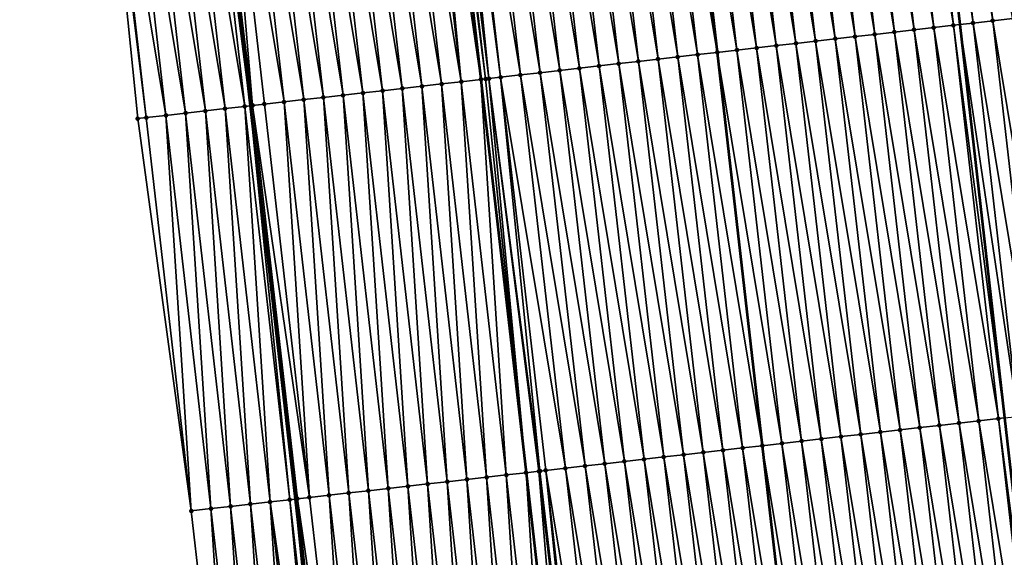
# Model space of a CAD drawing. Header units: feet. Extents: x 2010743 to 2022806, y 818705 to 837694.
# Tile 488 of 531: x 2011267 to 2011316, y 835982 to 836010. Entities that reach past the tile are written whole.
import ezdxf

# ---------------------------------------------------------------- set-up
doc = ezdxf.new("R2010")
doc.units = ezdxf.units.FT
doc.header["$MEASUREMENT"] = 0
for name, color, linetype, lineweight in [('EP_Travel Lane', 172, 'Continuous', 53), ('Road Shots', 141, 'Continuous', 100), ('STRIPING', 60, 'Continuous', 53)]:
    doc.layers.add(name, color=color, linetype=linetype, lineweight=lineweight)
doc.layers.add('I-77-MM17-21_NB-Surface-Border', color=7, linetype='Continuous')
doc.layers.add('I-77-MM17-21_NB-Surface-TIN', color=7, linetype='Continuous')

msp = doc.modelspace()

# ---------------------------------------------------------------- linework, layer by layer
at = {"layer": 'EP_Travel Lane'}
for points in [[(2011306.962, 836069.025, 331.002), (2011309.348, 836049.172, 330.619), (2011311.734, 836029.319, 330.235), (2011314.01, 836009.323, 329.864), (2011316.264, 835989.454, 329.5), (2011318.519, 835969.585, 329.146), (2011320.774, 835949.715, 328.808), (2011323.002, 835929.8, 328.43), (2011325.223, 835909.927, 328.072), (2011327.444, 835890.055, 327.676), (2011329.665, 835870.182, 327.318), (2011331.844, 835850.227, 326.968), (2011334.01, 835830.348, 326.593), (2011336.177, 835810.47, 326.216), (2011338.344, 835790.59, 325.871)], [(2011271.143, 836064.716, 331.235), (2011273.53, 836044.862, 330.9), (2011275.916, 836025.008, 330.527), (2011278.184, 836005.22, 330.149), (2011280.456, 835985.353, 329.75), (2011282.727, 835965.486, 329.396), (2011284.998, 835945.618, 329.041), (2011287.232, 835925.772, 328.749), (2011289.466, 835905.901, 328.373), (2011291.701, 835886.03, 327.986), (2011293.935, 835866.158, 327.61), (2011296.1, 835846.327, 327.237), (2011298.267, 835826.448, 326.872), (2011300.433, 835806.569, 326.501), (2011302.6, 835786.69, 326.146)]]:
    msp.add_polyline3d(points, dxfattribs=at)
at = {"layer": 'I-77-MM17-21_NB-Surface-Border', "color": 3, "linetype": 'Continuous', "lineweight": -3}
msp.add_polyline3d([(2011296.3, 835806.12, 326.38), (2011294.402, 835826.029, 326.75), (2011291.186, 835845.794, 327.084), (2011288.951, 835865.601, 327.467), (2011285.796, 835885.369, 327.797), (2011284.23, 835905.315, 328.213), (2011281.996, 835925.186, 328.581), (2011279.763, 835945.023, 328.88), (2011277.491, 835964.89, 329.218), (2011275.218, 835984.757, 329.58), (2011272.52, 836004.576, 329.958), (2011270.52, 836024.363, 330.349), (2011268.788, 836044.294, 330.747), (2011266.558, 836064.167, 331.086)], dxfattribs=at)
at = {"layer": 'I-77-MM17-21_NB-Surface-TIN', "color": 128, "linetype": 'Continuous', "lineweight": -3}
for points in [[(2011315.667, 836009.513, 329.854), (2011313.373, 836029.516, 330.226), (2011312.38, 836029.396, 330.23)], [(2011315.667, 836009.513, 329.854), (2011316.66, 836009.627, 329.849), (2011313.373, 836029.516, 330.226)], [(2011311.693, 836009.057, 329.913), (2011309.402, 836029.037, 330.274), (2011308.409, 836028.918, 330.292)], [(2011312.686, 836009.171, 329.893), (2011310.394, 836029.157, 330.257), (2011309.402, 836029.037, 330.274)], [(2011311.693, 836009.057, 329.913), (2011312.686, 836009.171, 329.893), (2011309.402, 836029.037, 330.274)], [(2011313.68, 836009.285, 329.868), (2011311.387, 836029.277, 330.238), (2011310.394, 836029.157, 330.257)], [(2011312.686, 836009.171, 329.893), (2011313.68, 836009.285, 329.868), (2011310.394, 836029.157, 330.257)], [(2011311.387, 836029.277, 330.238), (2011314.01, 836009.323, 329.864), (2011311.734, 836029.319, 330.235)], [(2011313.68, 836009.285, 329.868), (2011314.01, 836009.323, 329.864), (2011311.387, 836029.277, 330.238)], [(2011314.673, 836009.399, 329.856), (2011312.38, 836029.396, 330.23), (2011311.734, 836029.319, 330.235)], [(2011314.673, 836009.399, 329.856), (2011311.734, 836029.319, 330.235), (2011314.01, 836009.323, 329.864)], [(2011314.673, 836009.399, 329.856), (2011315.667, 836009.513, 329.854), (2011312.38, 836029.396, 330.23)], [(2011307.719, 836008.602, 329.97), (2011305.43, 836028.559, 330.343), (2011304.438, 836028.439, 330.358)], [(2011308.713, 836008.716, 329.955), (2011306.423, 836028.679, 330.326), (2011305.43, 836028.559, 330.343)], [(2011307.719, 836008.602, 329.97), (2011308.713, 836008.716, 329.955), (2011305.43, 836028.559, 330.343)], [(2011309.706, 836008.829, 329.94), (2011307.416, 836028.798, 330.309), (2011306.423, 836028.679, 330.326)], [(2011308.713, 836008.716, 329.955), (2011309.706, 836008.829, 329.94), (2011306.423, 836028.679, 330.326)], [(2011310.699, 836008.943, 329.927), (2011308.409, 836028.918, 330.292), (2011307.416, 836028.798, 330.309)], [(2011309.706, 836008.829, 329.94), (2011310.699, 836008.943, 329.927), (2011307.416, 836028.798, 330.309)], [(2011310.699, 836008.943, 329.927), (2011311.693, 836009.057, 329.913), (2011308.409, 836028.918, 330.292)], [(2011303.745, 836008.146, 330.031), (2011301.459, 836028.08, 330.415), (2011300.466, 836027.96, 330.443)], [(2011304.739, 836008.26, 330.012), (2011302.452, 836028.2, 330.391), (2011301.459, 836028.08, 330.415)], [(2011303.745, 836008.146, 330.031), (2011304.739, 836008.26, 330.012), (2011301.459, 836028.08, 330.415)], [(2011305.732, 836008.374, 329.997), (2011303.445, 836028.32, 330.374), (2011302.452, 836028.2, 330.391)], [(2011304.739, 836008.26, 330.012), (2011305.732, 836008.374, 329.997), (2011302.452, 836028.2, 330.391)], [(2011306.726, 836008.488, 329.981), (2011304.438, 836028.439, 330.358), (2011303.445, 836028.32, 330.374)], [(2011305.732, 836008.374, 329.997), (2011306.726, 836008.488, 329.981), (2011303.445, 836028.32, 330.374)], [(2011306.726, 836008.488, 329.981), (2011307.719, 836008.602, 329.97), (2011304.438, 836028.439, 330.358)], [(2011299.771, 836007.69, 330.114), (2011297.488, 836027.601, 330.504), (2011296.495, 836027.482, 330.518)], [(2011300.765, 836007.804, 330.101), (2011298.481, 836027.721, 330.487), (2011297.488, 836027.601, 330.504)], [(2011299.771, 836007.69, 330.114), (2011300.765, 836007.804, 330.101), (2011297.488, 836027.601, 330.504)], [(2011301.758, 836007.918, 330.083), (2011299.474, 836027.841, 330.467), (2011298.481, 836027.721, 330.487)], [(2011300.765, 836007.804, 330.101), (2011301.758, 836007.918, 330.083), (2011298.481, 836027.721, 330.487)], [(2011299.474, 836027.841, 330.467), (2011301.76, 836007.918, 330.083), (2011299.475, 836027.841, 330.466)], [(2011301.758, 836007.918, 330.083), (2011301.76, 836007.918, 330.083), (2011299.474, 836027.841, 330.467)], [(2011302.752, 836008.032, 330.061), (2011300.466, 836027.96, 330.443), (2011299.475, 836027.841, 330.466)], [(2011302.752, 836008.032, 330.061), (2011299.475, 836027.841, 330.466), (2011301.76, 836007.918, 330.083)], [(2011302.752, 836008.032, 330.061), (2011303.745, 836008.146, 330.031), (2011300.466, 836027.96, 330.443)], [(2011294.804, 836007.12, 330.207), (2011292.524, 836027.003, 330.594), (2011291.531, 836026.883, 330.613)], [(2011295.797, 836007.234, 330.188), (2011293.517, 836027.123, 330.575), (2011292.524, 836027.003, 330.594)], [(2011294.804, 836007.12, 330.207), (2011295.797, 836007.234, 330.188), (2011292.524, 836027.003, 330.594)], [(2011296.791, 836007.348, 330.169), (2011294.509, 836027.242, 330.555), (2011293.517, 836027.123, 330.575)], [(2011295.797, 836007.234, 330.188), (2011296.791, 836007.348, 330.169), (2011293.517, 836027.123, 330.575)], [(2011297.784, 836007.462, 330.15), (2011295.502, 836027.362, 330.535), (2011294.509, 836027.242, 330.555)], [(2011296.791, 836007.348, 330.169), (2011297.784, 836007.462, 330.15), (2011294.509, 836027.242, 330.555)], [(2011298.778, 836007.576, 330.131), (2011296.495, 836027.482, 330.518), (2011295.502, 836027.362, 330.535)], [(2011297.784, 836007.462, 330.15), (2011298.778, 836007.576, 330.131), (2011295.502, 836027.362, 330.535)], [(2011298.778, 836007.576, 330.131), (2011299.771, 836007.69, 330.114), (2011296.495, 836027.482, 330.518)], [(2011290.83, 836006.664, 330.278), (2011288.553, 836026.524, 330.668), (2011288.224, 836026.485, 330.67)], [(2011291.823, 836006.778, 330.264), (2011289.545, 836026.644, 330.654), (2011288.553, 836026.524, 330.668)], [(2011290.83, 836006.664, 330.278), (2011291.823, 836006.778, 330.264), (2011288.553, 836026.524, 330.668)], [(2011292.817, 836006.892, 330.243), (2011290.538, 836026.764, 330.633), (2011289.545, 836026.644, 330.654)], [(2011291.823, 836006.778, 330.264), (2011292.817, 836006.892, 330.243), (2011289.545, 836026.644, 330.654)], [(2011293.81, 836007.006, 330.224), (2011291.531, 836026.883, 330.613), (2011290.538, 836026.764, 330.633)], [(2011292.817, 836006.892, 330.243), (2011293.81, 836007.006, 330.224), (2011290.538, 836026.764, 330.633)], [(2011293.81, 836007.006, 330.224), (2011294.804, 836007.12, 330.207), (2011291.531, 836026.883, 330.613)], [(2011286.856, 836006.21, 330.24), (2011284.581, 836026.048, 330.63), (2011283.588, 836025.928, 330.619)], [(2011287.849, 836006.324, 330.254), (2011285.574, 836026.167, 330.644), (2011284.581, 836026.048, 330.63)], [(2011286.856, 836006.21, 330.24), (2011287.849, 836006.324, 330.254), (2011284.581, 836026.048, 330.63)], [(2011288.843, 836006.437, 330.27), (2011286.567, 836026.286, 330.66), (2011285.574, 836026.167, 330.644)], [(2011287.849, 836006.324, 330.254), (2011288.843, 836006.437, 330.27), (2011285.574, 836026.167, 330.644)], [(2011288.843, 836006.437, 330.27), (2011286.93, 836026.329, 330.665), (2011286.567, 836026.286, 330.66)], [(2011286.93, 836026.329, 330.665), (2011289.836, 836006.55, 330.282), (2011287.56, 836026.405, 330.67)], [(2011288.843, 836006.437, 330.27), (2011289.836, 836006.55, 330.282), (2011286.93, 836026.329, 330.665)], [(2011290.071, 836006.577, 330.282), (2011287.765, 836026.43, 330.671), (2011287.56, 836026.405, 330.67)], [(2011290.071, 836006.577, 330.282), (2011287.56, 836026.405, 330.67), (2011289.836, 836006.55, 330.282)], [(2011290.236, 836006.596, 330.282), (2011288.224, 836026.485, 330.67), (2011287.765, 836026.43, 330.671)], [(2011290.071, 836006.577, 330.282), (2011290.236, 836006.596, 330.282), (2011287.765, 836026.43, 330.671)], [(2011290.236, 836006.596, 330.282), (2011290.83, 836006.664, 330.278), (2011288.224, 836026.485, 330.67)], [(2011282.881, 836005.756, 330.208), (2011280.61, 836025.571, 330.594), (2011279.617, 836025.452, 330.583)], [(2011283.875, 836005.87, 330.216), (2011281.602, 836025.69, 330.602), (2011280.61, 836025.571, 330.594)], [(2011282.881, 836005.756, 330.208), (2011283.875, 836005.87, 330.216), (2011280.61, 836025.571, 330.594)], [(2011284.869, 836005.983, 330.225), (2011282.595, 836025.809, 330.611), (2011281.602, 836025.69, 330.602)], [(2011283.875, 836005.87, 330.216), (2011284.869, 836005.983, 330.225), (2011281.602, 836025.69, 330.602)], [(2011285.862, 836006.097, 330.232), (2011283.588, 836025.928, 330.619), (2011282.595, 836025.809, 330.611)], [(2011284.869, 836005.983, 330.225), (2011285.862, 836006.097, 330.232), (2011282.595, 836025.809, 330.611)], [(2011285.862, 836006.097, 330.232), (2011286.856, 836006.21, 330.24), (2011283.588, 836025.928, 330.619)], [(2011275.645, 836024.975, 330.521), (2011278.184, 836005.22, 330.149), (2011275.916, 836025.008, 330.527)], [(2011278.314, 836005.235, 330.151), (2011276.638, 836025.094, 330.543), (2011275.916, 836025.008, 330.527)], [(2011278.314, 836005.235, 330.151), (2011275.916, 836025.008, 330.527), (2011278.184, 836005.22, 330.149)], [(2011279.901, 836005.416, 330.176), (2011277.631, 836025.213, 330.561), (2011276.638, 836025.094, 330.543)], [(2011278.314, 836005.235, 330.151), (2011278.907, 836005.302, 330.16), (2011276.638, 836025.094, 330.543)], [(2011278.907, 836005.302, 330.16), (2011279.901, 836005.416, 330.176), (2011276.638, 836025.094, 330.543)], [(2011280.894, 836005.529, 330.191), (2011278.624, 836025.333, 330.574), (2011277.631, 836025.213, 330.561)], [(2011279.901, 836005.416, 330.176), (2011280.894, 836005.529, 330.191), (2011277.631, 836025.213, 330.561)], [(2011281.888, 836005.643, 330.2), (2011279.617, 836025.452, 330.583), (2011278.624, 836025.333, 330.574)], [(2011280.894, 836005.529, 330.191), (2011281.888, 836005.643, 330.2), (2011278.624, 836025.333, 330.574)], [(2011281.888, 836005.643, 330.2), (2011282.881, 836005.756, 330.208), (2011279.617, 836025.452, 330.583)], [(2011274.933, 836004.85, 330.047), (2011272.666, 836024.619, 330.427), (2011271.673, 836024.5, 330.391)], [(2011275.927, 836004.963, 330.081), (2011273.659, 836024.738, 330.458), (2011272.666, 836024.619, 330.427)], [(2011274.933, 836004.85, 330.047), (2011275.927, 836004.963, 330.081), (2011272.666, 836024.619, 330.427)], [(2011276.92, 836005.076, 330.112), (2011274.652, 836024.857, 330.491), (2011273.659, 836024.738, 330.458)], [(2011275.927, 836004.963, 330.081), (2011276.92, 836005.076, 330.112), (2011273.659, 836024.738, 330.458)], [(2011277.914, 836005.189, 330.143), (2011275.645, 836024.975, 330.521), (2011274.652, 836024.857, 330.491)], [(2011276.92, 836005.076, 330.112), (2011277.914, 836005.189, 330.143), (2011274.652, 836024.857, 330.491)], [(2011277.914, 836005.189, 330.143), (2011278.184, 836005.22, 330.149), (2011275.645, 836024.975, 330.521)], [(2011272.946, 836004.624, 329.974), (2011270.681, 836024.382, 330.355), (2011270.52, 836024.363, 330.349)], [(2011272.52, 836004.576, 329.958), (2011272.946, 836004.624, 329.974), (2011270.52, 836024.363, 330.349)], [(2011273.939, 836004.737, 330.009), (2011271.673, 836024.5, 330.391), (2011270.681, 836024.382, 330.355)], [(2011272.946, 836004.624, 329.974), (2011273.939, 836004.737, 330.009), (2011270.681, 836024.382, 330.355)], [(2011273.939, 836004.737, 330.009), (2011274.933, 836004.85, 330.047), (2011271.673, 836024.5, 330.391)], [(2011318.933, 835989.76, 329.484), (2011316.66, 836009.627, 329.849), (2011315.667, 836009.513, 329.854)], [(2011314.959, 835989.304, 329.527), (2011312.686, 836009.171, 329.893), (2011311.693, 836009.057, 329.913)], [(2011315.952, 835989.418, 329.501), (2011313.68, 836009.285, 329.868), (2011312.686, 836009.171, 329.893)], [(2011314.959, 835989.304, 329.527), (2011315.952, 835989.418, 329.501), (2011312.686, 836009.171, 329.893)], [(2011313.68, 836009.285, 329.868), (2011316.264, 835989.454, 329.5), (2011314.01, 836009.323, 329.864)], [(2011315.952, 835989.418, 329.501), (2011316.264, 835989.454, 329.5), (2011313.68, 836009.285, 329.868)], [(2011316.946, 835989.532, 329.497), (2011314.673, 836009.399, 329.856), (2011314.01, 836009.323, 329.864)], [(2011316.946, 835989.532, 329.497), (2011314.01, 836009.323, 329.864), (2011316.264, 835989.454, 329.5)], [(2011317.939, 835989.646, 329.491), (2011315.667, 836009.513, 329.854), (2011314.673, 836009.399, 329.856)], [(2011316.946, 835989.532, 329.497), (2011317.939, 835989.646, 329.491), (2011314.673, 836009.399, 329.856)], [(2011317.939, 835989.646, 329.491), (2011318.933, 835989.76, 329.484), (2011315.667, 836009.513, 329.854)], [(2011310.985, 835988.849, 329.584), (2011308.713, 836008.716, 329.955), (2011307.719, 836008.602, 329.97)], [(2011311.978, 835988.962, 329.572), (2011309.706, 836008.829, 329.94), (2011308.713, 836008.716, 329.955)], [(2011310.985, 835988.849, 329.584), (2011311.978, 835988.962, 329.572), (2011308.713, 836008.716, 329.955)], [(2011312.972, 835989.076, 329.558), (2011310.699, 836008.943, 329.927), (2011309.706, 836008.829, 329.94)], [(2011311.978, 835988.962, 329.572), (2011312.972, 835989.076, 329.558), (2011309.706, 836008.829, 329.94)], [(2011313.965, 835989.19, 329.542), (2011311.693, 836009.057, 329.913), (2011310.699, 836008.943, 329.927)], [(2011312.972, 835989.076, 329.558), (2011313.965, 835989.19, 329.542), (2011310.699, 836008.943, 329.927)], [(2011313.965, 835989.19, 329.542), (2011314.959, 835989.304, 329.527), (2011311.693, 836009.057, 329.913)], [(2011306.018, 835988.279, 329.656), (2011303.745, 836008.146, 330.031), (2011302.752, 836008.032, 330.061)], [(2011307.011, 835988.393, 329.64), (2011304.739, 836008.26, 330.012), (2011303.745, 836008.146, 330.031)], [(2011306.018, 835988.279, 329.656), (2011307.011, 835988.393, 329.64), (2011303.745, 836008.146, 330.031)], [(2011308.005, 835988.507, 329.627), (2011305.732, 836008.374, 329.997), (2011304.739, 836008.26, 330.012)], [(2011307.011, 835988.393, 329.64), (2011308.005, 835988.507, 329.627), (2011304.739, 836008.26, 330.012)], [(2011308.998, 835988.621, 329.612), (2011306.726, 836008.488, 329.981), (2011305.732, 836008.374, 329.997)], [(2011308.005, 835988.507, 329.627), (2011308.998, 835988.621, 329.612), (2011305.732, 836008.374, 329.997)], [(2011309.991, 835988.735, 329.595), (2011307.719, 836008.602, 329.97), (2011306.726, 836008.488, 329.981)], [(2011308.998, 835988.621, 329.612), (2011309.991, 835988.735, 329.595), (2011306.726, 836008.488, 329.981)], [(2011309.991, 835988.735, 329.595), (2011310.985, 835988.849, 329.584), (2011307.719, 836008.602, 329.97)], [(2011302.044, 835987.823, 329.726), (2011299.771, 836007.69, 330.114), (2011298.778, 836007.576, 330.131)], [(2011303.037, 835987.937, 329.713), (2011300.765, 836007.804, 330.101), (2011299.771, 836007.69, 330.114)], [(2011302.044, 835987.823, 329.726), (2011303.037, 835987.937, 329.713), (2011299.771, 836007.69, 330.114)], [(2011304.031, 835988.051, 329.693), (2011301.758, 836007.918, 330.083), (2011300.765, 836007.804, 330.101)], [(2011303.037, 835987.937, 329.713), (2011304.031, 835988.051, 329.693), (2011300.765, 836007.804, 330.101)], [(2011301.758, 836007.918, 330.083), (2011304.033, 835988.051, 329.693), (2011301.76, 836007.918, 330.083)], [(2011304.031, 835988.051, 329.693), (2011304.033, 835988.051, 329.693), (2011301.758, 836007.918, 330.083)], [(2011305.024, 835988.165, 329.684), (2011302.752, 836008.032, 330.061), (2011301.76, 836007.918, 330.083)], [(2011305.024, 835988.165, 329.684), (2011301.76, 836007.918, 330.083), (2011304.033, 835988.051, 329.693)], [(2011305.024, 835988.165, 329.684), (2011306.018, 835988.279, 329.656), (2011302.752, 836008.032, 330.061)], [(2011297.076, 835987.253, 329.809), (2011294.804, 836007.12, 330.207), (2011293.81, 836007.006, 330.224)], [(2011298.07, 835987.367, 329.792), (2011295.797, 836007.234, 330.188), (2011294.804, 836007.12, 330.207)], [(2011297.076, 835987.253, 329.809), (2011298.07, 835987.367, 329.792), (2011294.804, 836007.12, 330.207)], [(2011299.063, 835987.481, 329.773), (2011296.791, 836007.348, 330.169), (2011295.797, 836007.234, 330.188)], [(2011298.07, 835987.367, 329.792), (2011299.063, 835987.481, 329.773), (2011295.797, 836007.234, 330.188)], [(2011300.057, 835987.595, 329.755), (2011297.784, 836007.462, 330.15), (2011296.791, 836007.348, 330.169)], [(2011299.063, 835987.481, 329.773), (2011300.057, 835987.595, 329.755), (2011296.791, 836007.348, 330.169)], [(2011301.05, 835987.709, 329.74), (2011298.778, 836007.576, 330.131), (2011297.784, 836007.462, 330.15)], [(2011300.057, 835987.595, 329.755), (2011301.05, 835987.709, 329.74), (2011297.784, 836007.462, 330.15)], [(2011301.05, 835987.709, 329.74), (2011302.044, 835987.823, 329.726), (2011298.778, 836007.576, 330.131)], [(2011292.811, 835986.764, 329.887), (2011290.83, 836006.664, 330.278), (2011290.236, 836006.596, 330.282)], [(2011294.096, 835986.911, 329.867), (2011291.823, 836006.778, 330.264), (2011290.83, 836006.664, 330.278)], [(2011292.811, 835986.764, 329.887), (2011293.102, 835986.797, 329.884), (2011290.83, 836006.664, 330.278)], [(2011293.102, 835986.797, 329.884), (2011294.096, 835986.911, 329.867), (2011290.83, 836006.664, 330.278)], [(2011295.089, 835987.025, 329.846), (2011292.817, 836006.892, 330.243), (2011291.823, 836006.778, 330.264)], [(2011294.096, 835986.911, 329.867), (2011295.089, 835987.025, 329.846), (2011291.823, 836006.778, 330.264)], [(2011296.083, 835987.139, 329.828), (2011293.81, 836007.006, 330.224), (2011292.817, 836006.892, 330.243)], [(2011295.089, 835987.025, 329.846), (2011296.083, 835987.139, 329.828), (2011292.817, 836006.892, 330.243)], [(2011296.083, 835987.139, 329.828), (2011297.076, 835987.253, 329.809), (2011293.81, 836007.006, 330.224)], [(2011288.135, 835986.23, 329.832), (2011286.856, 836006.21, 330.24), (2011285.862, 836006.097, 330.232)], [(2011289.128, 835986.344, 329.842), (2011287.849, 836006.324, 330.254), (2011286.856, 836006.21, 330.24)], [(2011288.135, 835986.23, 329.832), (2011289.128, 835986.344, 329.842), (2011286.856, 836006.21, 330.24)], [(2011290.122, 835986.457, 329.855), (2011288.843, 836006.437, 330.27), (2011287.849, 836006.324, 330.254)], [(2011289.128, 835986.344, 329.842), (2011290.122, 835986.457, 329.855), (2011287.849, 836006.324, 330.254)], [(2011291.115, 835986.57, 329.871), (2011289.836, 836006.55, 330.282), (2011288.843, 836006.437, 330.27)], [(2011290.122, 835986.457, 329.855), (2011291.115, 835986.57, 329.871), (2011288.843, 836006.437, 330.27)], [(2011290.071, 836006.577, 330.282), (2011289.836, 836006.55, 330.282), (2011292.109, 835986.684, 329.883)], [(2011291.115, 835986.57, 329.871), (2011292.109, 835986.684, 329.883), (2011289.836, 836006.55, 330.282)], [(2011290.071, 836006.577, 330.282), (2011292.109, 835986.684, 329.883), (2011290.236, 836006.596, 330.282)], [(2011292.761, 835986.758, 329.887), (2011290.236, 836006.596, 330.282), (2011292.109, 835986.684, 329.883)], [(2011292.761, 835986.758, 329.887), (2011292.811, 835986.764, 329.887), (2011290.236, 836006.596, 330.282)], [(2011283.167, 835985.663, 329.793), (2011281.888, 836005.643, 330.2), (2011280.894, 836005.529, 330.191)], [(2011284.16, 835985.776, 329.802), (2011282.881, 836005.756, 330.208), (2011281.888, 836005.643, 330.2)], [(2011283.167, 835985.663, 329.793), (2011284.16, 835985.776, 329.802), (2011281.888, 836005.643, 330.2)], [(2011285.154, 835985.89, 329.81), (2011283.875, 836005.87, 330.216), (2011282.881, 836005.756, 330.208)], [(2011284.16, 835985.776, 329.802), (2011285.154, 835985.89, 329.81), (2011282.881, 836005.756, 330.208)], [(2011286.147, 835986.003, 329.816), (2011284.869, 836005.983, 330.225), (2011283.875, 836005.87, 330.216)], [(2011285.154, 835985.89, 329.81), (2011286.147, 835986.003, 329.816), (2011283.875, 836005.87, 330.216)], [(2011287.141, 835986.117, 329.824), (2011285.862, 836006.097, 330.232), (2011284.869, 836005.983, 330.225)], [(2011286.147, 835986.003, 329.816), (2011287.141, 835986.117, 329.824), (2011284.869, 836005.983, 330.225)], [(2011287.141, 835986.117, 329.824), (2011288.135, 835986.23, 329.832), (2011285.862, 836006.097, 330.232)], [(2011279.193, 835985.21, 329.71), (2011277.914, 836005.189, 330.143), (2011276.92, 836005.076, 330.112)], [(2011280.186, 835985.323, 329.744), (2011278.184, 836005.22, 330.149), (2011277.914, 836005.189, 330.143)], [(2011279.193, 835985.21, 329.71), (2011280.186, 835985.323, 329.744), (2011277.914, 836005.189, 330.143)], [(2011280.571, 835985.366, 329.753), (2011278.314, 836005.235, 330.151), (2011278.184, 836005.22, 330.149)], [(2011280.571, 835985.366, 329.753), (2011278.184, 836005.22, 330.149), (2011280.456, 835985.353, 329.75)], [(2011280.186, 835985.323, 329.744), (2011280.456, 835985.353, 329.75), (2011278.184, 836005.22, 330.149)], [(2011281.18, 835985.436, 329.765), (2011278.907, 836005.302, 330.16), (2011278.314, 836005.235, 330.151)], [(2011280.571, 835985.366, 329.753), (2011281.18, 835985.436, 329.765), (2011278.314, 836005.235, 330.151)], [(2011281.18, 835985.436, 329.765), (2011279.901, 836005.416, 330.176), (2011278.907, 836005.302, 330.16)], [(2011282.173, 835985.549, 329.782), (2011280.894, 836005.529, 330.191), (2011279.901, 836005.416, 330.176)], [(2011281.18, 835985.436, 329.765), (2011282.173, 835985.549, 329.782), (2011279.901, 836005.416, 330.176)], [(2011282.173, 835985.549, 329.782), (2011283.167, 835985.663, 329.793), (2011280.894, 836005.529, 330.191)], [(2011275.218, 835984.757, 329.58), (2011273.939, 836004.737, 330.009), (2011272.946, 836004.624, 329.974)], [(2011276.212, 835984.87, 329.615), (2011274.933, 836004.85, 330.047), (2011273.939, 836004.737, 330.009)], [(2011275.218, 835984.757, 329.58), (2011276.212, 835984.87, 329.615), (2011273.939, 836004.737, 330.009)], [(2011277.205, 835984.983, 329.651), (2011275.927, 836004.963, 330.081), (2011274.933, 836004.85, 330.047)], [(2011276.212, 835984.87, 329.615), (2011277.205, 835984.983, 329.651), (2011274.933, 836004.85, 330.047)], [(2011278.199, 835985.097, 329.675), (2011276.92, 836005.076, 330.112), (2011275.927, 836004.963, 330.081)], [(2011277.205, 835984.983, 329.651), (2011278.199, 835985.097, 329.675), (2011275.927, 836004.963, 330.081)], [(2011278.199, 835985.097, 329.675), (2011279.193, 835985.21, 329.71), (2011276.92, 836005.076, 330.112)], [(2011275.218, 835984.757, 329.58), (2011272.946, 836004.624, 329.974), (2011272.52, 836004.576, 329.958)], [(2011317.232, 835969.437, 329.181), (2011314.959, 835989.304, 329.527), (2011313.965, 835989.19, 329.542)], [(2011318.225, 835969.551, 329.15), (2011315.952, 835989.418, 329.501), (2011314.959, 835989.304, 329.527)], [(2011317.232, 835969.437, 329.181), (2011318.225, 835969.551, 329.15), (2011314.959, 835989.304, 329.527)], [(2011315.952, 835989.418, 329.501), (2011318.519, 835969.585, 329.146), (2011316.264, 835989.454, 329.5)], [(2011318.225, 835969.551, 329.15), (2011318.519, 835969.585, 329.146), (2011315.952, 835989.418, 329.501)], [(2011312.264, 835968.867, 329.248), (2011309.991, 835988.735, 329.595), (2011308.998, 835988.621, 329.612)], [(2011313.258, 835968.981, 329.235), (2011310.985, 835988.849, 329.584), (2011309.991, 835988.735, 329.595)], [(2011312.264, 835968.867, 329.248), (2011313.258, 835968.981, 329.235), (2011309.991, 835988.735, 329.595)], [(2011314.251, 835969.095, 329.225), (2011311.978, 835988.962, 329.572), (2011310.985, 835988.849, 329.584)], [(2011313.258, 835968.981, 329.235), (2011314.251, 835969.095, 329.225), (2011310.985, 835988.849, 329.584)], [(2011315.245, 835969.209, 329.214), (2011312.972, 835989.076, 329.558), (2011311.978, 835988.962, 329.572)], [(2011314.251, 835969.095, 329.225), (2011315.245, 835969.209, 329.214), (2011311.978, 835988.962, 329.572)], [(2011316.238, 835969.323, 329.199), (2011313.965, 835989.19, 329.542), (2011312.972, 835989.076, 329.558)], [(2011315.245, 835969.209, 329.214), (2011316.238, 835969.323, 329.199), (2011312.972, 835989.076, 329.558)], [(2011316.238, 835969.323, 329.199), (2011317.232, 835969.437, 329.181), (2011313.965, 835989.19, 329.542)], [(2011308.29, 835968.412, 329.309), (2011306.018, 835988.279, 329.656), (2011305.024, 835988.165, 329.684)], [(2011309.284, 835968.526, 329.291), (2011307.011, 835988.393, 329.64), (2011306.018, 835988.279, 329.656)], [(2011308.29, 835968.412, 329.309), (2011309.284, 835968.526, 329.291), (2011306.018, 835988.279, 329.656)], [(2011310.277, 835968.639, 329.278), (2011308.005, 835988.507, 329.627), (2011307.011, 835988.393, 329.64)], [(2011309.284, 835968.526, 329.291), (2011310.277, 835968.639, 329.278), (2011307.011, 835988.393, 329.64)], [(2011311.271, 835968.753, 329.261), (2011308.998, 835988.621, 329.612), (2011308.005, 835988.507, 329.627)], [(2011310.277, 835968.639, 329.278), (2011311.271, 835968.753, 329.261), (2011308.005, 835988.507, 329.627)], [(2011311.271, 835968.753, 329.261), (2011312.264, 835968.867, 329.248), (2011308.998, 835988.621, 329.612)], [(2011304.316, 835967.956, 329.379), (2011302.044, 835987.823, 329.726), (2011301.05, 835987.709, 329.74)], [(2011305.31, 835968.07, 329.365), (2011303.037, 835987.937, 329.713), (2011302.044, 835987.823, 329.726)], [(2011304.316, 835967.956, 329.379), (2011305.31, 835968.07, 329.365), (2011302.044, 835987.823, 329.726)], [(2011306.303, 835968.183, 329.35), (2011304.031, 835988.051, 329.693), (2011303.037, 835987.937, 329.713)], [(2011305.31, 835968.07, 329.365), (2011306.303, 835968.183, 329.35), (2011303.037, 835987.937, 329.713)], [(2011304.031, 835988.051, 329.693), (2011306.305, 835968.184, 329.35), (2011304.033, 835988.051, 329.693)], [(2011306.303, 835968.183, 329.35), (2011306.305, 835968.184, 329.35), (2011304.031, 835988.051, 329.693)], [(2011307.297, 835968.297, 329.331), (2011305.024, 835988.165, 329.684), (2011304.033, 835988.051, 329.693)], [(2011307.297, 835968.297, 329.331), (2011304.033, 835988.051, 329.693), (2011306.305, 835968.184, 329.35)], [(2011307.297, 835968.297, 329.331), (2011308.29, 835968.412, 329.309), (2011305.024, 835988.165, 329.684)], [(2011299.349, 835967.386, 329.458), (2011297.076, 835987.253, 329.809), (2011296.083, 835987.139, 329.828)], [(2011300.342, 835967.5, 329.444), (2011298.07, 835987.367, 329.792), (2011297.076, 835987.253, 329.809)], [(2011299.349, 835967.386, 329.458), (2011300.342, 835967.5, 329.444), (2011297.076, 835987.253, 329.809)], [(2011301.336, 835967.614, 329.426), (2011299.063, 835987.481, 329.773), (2011298.07, 835987.367, 329.792)], [(2011300.342, 835967.5, 329.444), (2011301.336, 835967.614, 329.426), (2011298.07, 835987.367, 329.792)], [(2011302.329, 835967.728, 329.411), (2011300.057, 835987.595, 329.755), (2011299.063, 835987.481, 329.773)], [(2011301.336, 835967.614, 329.426), (2011302.329, 835967.728, 329.411), (2011299.063, 835987.481, 329.773)], [(2011303.323, 835967.842, 329.393), (2011301.05, 835987.709, 329.74), (2011300.057, 835987.595, 329.755)], [(2011302.329, 835967.728, 329.411), (2011303.323, 835967.842, 329.393), (2011300.057, 835987.595, 329.755)], [(2011303.323, 835967.842, 329.393), (2011304.316, 835967.956, 329.379), (2011301.05, 835987.709, 329.74)], [(2011292.761, 835986.758, 329.887), (2011292.109, 835986.684, 329.883), (2011294.381, 835966.816, 329.533)], [(2011295.043, 835966.892, 329.534), (2011292.811, 835986.764, 329.887), (2011292.761, 835986.758, 329.887)], [(2011295.043, 835966.892, 329.534), (2011292.761, 835986.758, 329.887), (2011294.381, 835966.816, 329.533)], [(2011295.127, 835966.902, 329.534), (2011293.102, 835986.797, 329.884), (2011292.811, 835986.764, 329.887)], [(2011295.043, 835966.892, 329.534), (2011295.127, 835966.902, 329.534), (2011292.811, 835986.764, 329.887)], [(2011296.368, 835967.044, 329.512), (2011294.096, 835986.911, 329.867), (2011293.102, 835986.797, 329.884)], [(2011295.127, 835966.902, 329.534), (2011295.375, 835966.93, 329.532), (2011293.102, 835986.797, 329.884)], [(2011295.375, 835966.93, 329.532), (2011296.368, 835967.044, 329.512), (2011293.102, 835986.797, 329.884)], [(2011297.362, 835967.158, 329.492), (2011295.089, 835987.025, 329.846), (2011294.096, 835986.911, 329.867)], [(2011296.368, 835967.044, 329.512), (2011297.362, 835967.158, 329.492), (2011294.096, 835986.911, 329.867)], [(2011298.355, 835967.272, 329.474), (2011296.083, 835987.139, 329.828), (2011295.089, 835987.025, 329.846)], [(2011297.362, 835967.158, 329.492), (2011298.355, 835967.272, 329.474), (2011295.089, 835987.025, 329.846)], [(2011298.355, 835967.272, 329.474), (2011299.349, 835967.386, 329.458), (2011296.083, 835987.139, 329.828)], [(2011290.407, 835966.363, 329.479), (2011289.128, 835986.344, 329.842), (2011288.135, 835986.23, 329.832)], [(2011291.401, 835966.476, 329.49), (2011290.122, 835986.457, 329.855), (2011289.128, 835986.344, 329.842)], [(2011290.407, 835966.363, 329.479), (2011291.401, 835966.476, 329.49), (2011289.128, 835986.344, 329.842)], [(2011292.394, 835966.59, 329.501), (2011291.115, 835986.57, 329.871), (2011290.122, 835986.457, 329.855)], [(2011291.401, 835966.476, 329.49), (2011292.394, 835966.59, 329.501), (2011290.122, 835986.457, 329.855)], [(2011293.388, 835966.703, 329.518), (2011292.109, 835986.684, 329.883), (2011291.115, 835986.57, 329.871)], [(2011292.394, 835966.59, 329.501), (2011293.388, 835966.703, 329.518), (2011291.115, 835986.57, 329.871)], [(2011293.388, 835966.703, 329.518), (2011294.381, 835966.816, 329.533), (2011292.109, 835986.684, 329.883)], [(2011285.439, 835965.795, 329.435), (2011284.16, 835985.776, 329.802), (2011283.167, 835985.663, 329.793)], [(2011286.433, 835965.909, 329.445), (2011285.154, 835985.89, 329.81), (2011284.16, 835985.776, 329.802)], [(2011285.439, 835965.795, 329.435), (2011286.433, 835965.909, 329.445), (2011284.16, 835985.776, 329.802)], [(2011287.426, 835966.022, 329.453), (2011286.147, 835986.003, 329.816), (2011285.154, 835985.89, 329.81)], [(2011286.433, 835965.909, 329.445), (2011287.426, 835966.022, 329.453), (2011285.154, 835985.89, 329.81)], [(2011288.42, 835966.136, 329.461), (2011287.141, 835986.117, 329.824), (2011286.147, 835986.003, 329.816)], [(2011287.426, 835966.022, 329.453), (2011288.42, 835966.136, 329.461), (2011286.147, 835986.003, 329.816)], [(2011289.414, 835966.249, 329.47), (2011288.135, 835986.23, 329.832), (2011287.141, 835986.117, 329.824)], [(2011288.42, 835966.136, 329.461), (2011289.414, 835966.249, 329.47), (2011287.141, 835986.117, 329.824)], [(2011289.414, 835966.249, 329.47), (2011290.407, 835966.363, 329.479), (2011288.135, 835986.23, 329.832)], [(2011282.016, 835965.405, 329.382), (2011280.186, 835985.323, 329.744), (2011279.193, 835985.21, 329.71)], [(2011282.459, 835965.455, 329.392), (2011280.456, 835985.353, 329.75), (2011280.186, 835985.323, 329.744)], [(2011282.016, 835965.405, 329.382), (2011282.459, 835965.455, 329.392), (2011280.186, 835985.323, 329.744)], [(2011280.571, 835985.366, 329.753), (2011280.456, 835985.353, 329.75), (2011282.727, 835965.486, 329.396)], [(2011282.459, 835965.455, 329.392), (2011282.727, 835965.486, 329.396), (2011280.456, 835985.353, 329.75)], [(2011283.452, 835965.569, 329.407), (2011281.18, 835985.436, 329.765), (2011280.571, 835985.366, 329.753)], [(2011283.452, 835965.569, 329.407), (2011280.571, 835985.366, 329.753), (2011282.727, 835965.486, 329.396)], [(2011283.452, 835965.569, 329.407), (2011282.173, 835985.549, 329.782), (2011281.18, 835985.436, 329.765)], [(2011284.446, 835965.682, 329.421), (2011283.167, 835985.663, 329.793), (2011282.173, 835985.549, 329.782)], [(2011283.452, 835965.569, 329.407), (2011284.446, 835965.682, 329.421), (2011282.173, 835985.549, 329.782)], [(2011284.446, 835965.682, 329.421), (2011285.439, 835965.795, 329.435), (2011283.167, 835985.663, 329.793)], [(2011277.491, 835964.89, 329.218), (2011276.212, 835984.87, 329.615), (2011275.218, 835984.757, 329.58)], [(2011278.484, 835965.003, 329.253), (2011277.205, 835984.983, 329.651), (2011276.212, 835984.87, 329.615)], [(2011277.491, 835964.89, 329.218), (2011278.484, 835965.003, 329.253), (2011276.212, 835984.87, 329.615)], [(2011279.478, 835965.116, 329.289), (2011278.199, 835985.097, 329.675), (2011277.205, 835984.983, 329.651)], [(2011278.484, 835965.003, 329.253), (2011279.478, 835965.116, 329.289), (2011277.205, 835984.983, 329.651)], [(2011280.471, 835965.229, 329.315), (2011279.193, 835985.21, 329.71), (2011278.199, 835985.097, 329.675)], [(2011279.478, 835965.116, 329.289), (2011280.471, 835965.229, 329.315), (2011278.199, 835985.097, 329.675)], [(2011280.471, 835965.229, 329.315), (2011281.465, 835965.342, 329.346), (2011279.193, 835985.21, 329.71)], [(2011281.465, 835965.342, 329.346), (2011282.016, 835965.405, 329.382), (2011279.193, 835985.21, 329.71)]]:
    msp.add_3dface(points, dxfattribs=at)
at = {"layer": 'Road Shots', "lineweight": 100}
for p in [(2011312.686, 836009.171, 329.893), (2011313.68, 836009.285, 329.868), (2011314.673, 836009.399, 329.856), (2011315.667, 836009.513, 329.854), (2011308.713, 836008.716, 329.955), (2011309.706, 836008.829, 329.94), (2011310.699, 836008.943, 329.927), (2011311.693, 836009.057, 329.913), (2011303.745, 836008.146, 330.031), (2011304.739, 836008.26, 330.012), (2011305.732, 836008.374, 329.997), (2011306.726, 836008.488, 329.981), (2011307.719, 836008.602, 329.97), (2011299.771, 836007.69, 330.114), (2011300.765, 836007.804, 330.101), (2011301.758, 836007.918, 330.083), (2011302.752, 836008.032, 330.061), (2011294.804, 836007.12, 330.207), (2011295.797, 836007.234, 330.188), (2011296.791, 836007.348, 330.169), (2011297.784, 836007.462, 330.15), (2011298.778, 836007.576, 330.131), (2011290.83, 836006.664, 330.278), (2011291.823, 836006.778, 330.264), (2011292.817, 836006.892, 330.243), (2011293.81, 836007.006, 330.224), (2011286.856, 836006.21, 330.24), (2011287.849, 836006.324, 330.254), (2011288.843, 836006.437, 330.27), (2011289.836, 836006.55, 330.282), (2011290.071, 836006.577, 330.282), (2011290.236, 836006.596, 330.282), (2011281.888, 836005.643, 330.2), (2011282.881, 836005.756, 330.208), (2011283.875, 836005.87, 330.216), (2011284.869, 836005.983, 330.225), (2011285.862, 836006.097, 330.232), (2011277.914, 836005.189, 330.143), (2011278.314, 836005.235, 330.151), (2011278.907, 836005.302, 330.16), (2011279.901, 836005.416, 330.176), (2011280.894, 836005.529, 330.191), (2011273.939, 836004.737, 330.009), (2011274.933, 836004.85, 330.047), (2011275.927, 836004.963, 330.081), (2011276.92, 836005.076, 330.112), (2011272.52, 836004.576, 329.958), (2011272.946, 836004.624, 329.974), (2011314.959, 835989.304, 329.527), (2011315.952, 835989.418, 329.501), (2011309.991, 835988.735, 329.595), (2011310.985, 835988.849, 329.584), (2011311.978, 835988.962, 329.572), (2011312.972, 835989.076, 329.558), (2011313.965, 835989.19, 329.542), (2011306.018, 835988.279, 329.656), (2011307.011, 835988.393, 329.64), (2011308.005, 835988.507, 329.627), (2011308.998, 835988.621, 329.612), (2011302.044, 835987.823, 329.726), (2011303.037, 835987.937, 329.713), (2011304.031, 835988.051, 329.693), (2011305.024, 835988.165, 329.684), (2011297.076, 835987.253, 329.809), (2011298.07, 835987.367, 329.792), (2011299.063, 835987.481, 329.773), (2011300.057, 835987.595, 329.755), (2011301.05, 835987.709, 329.74), (2011292.761, 835986.758, 329.887), (2011292.811, 835986.764, 329.887), (2011293.102, 835986.797, 329.884), (2011294.096, 835986.911, 329.867), (2011295.089, 835987.025, 329.846), (2011296.083, 835987.139, 329.828), (2011289.128, 835986.344, 329.842), (2011290.122, 835986.457, 329.855), (2011291.115, 835986.57, 329.871), (2011292.109, 835986.684, 329.883), (2011284.16, 835985.776, 329.802), (2011285.154, 835985.89, 329.81), (2011286.147, 835986.003, 329.816), (2011287.141, 835986.117, 329.824), (2011288.135, 835986.23, 329.832), (2011280.186, 835985.323, 329.744), (2011280.571, 835985.366, 329.753), (2011281.18, 835985.436, 329.765), (2011282.173, 835985.549, 329.782), (2011283.167, 835985.663, 329.793), (2011275.218, 835984.757, 329.58), (2011276.212, 835984.87, 329.615), (2011277.205, 835984.983, 329.651), (2011278.199, 835985.097, 329.675), (2011279.193, 835985.21, 329.71)]:
    msp.add_point(p, dxfattribs=at)
at = {"layer": 'STRIPING'}
for points in [[(2011294.702, 836067.549, 331.176), (2011297.089, 836047.695, 330.827), (2011299.475, 836027.841, 330.466), (2011301.76, 836007.918, 330.083), (2011304.033, 835988.051, 329.693), (2011306.305, 835968.184, 329.35), (2011308.578, 835948.316, 329.039), (2011310.817, 835928.425, 328.683), (2011313.052, 835908.555, 328.276), (2011315.286, 835888.683, 327.912), (2011317.521, 835868.812, 327.533), (2011319.695, 835848.899, 327.168), (2011321.861, 835829.02, 326.82), (2011324.028, 835809.141, 326.478), (2011326.195, 835789.262, 326.108)], [(2011282.787, 836066.113, 331.37), (2011285.173, 836046.259, 331.039), (2011287.56, 836026.405, 330.67), (2011289.836, 836006.55, 330.282), (2011292.109, 835986.684, 329.883), (2011294.381, 835966.816, 329.533), (2011296.654, 835946.949, 329.196), (2011298.89, 835927.08, 328.885), (2011301.125, 835907.209, 328.5), (2011303.359, 835887.338, 328.116), (2011305.593, 835867.467, 327.739), (2011307.763, 835847.595, 327.372), (2011309.929, 835827.716, 327.008), (2011312.096, 835807.837, 326.667), (2011314.263, 835787.958, 326.302)]]:
    msp.add_polyline3d(points, dxfattribs=at)

doc.saveas('drawing.dxf')
